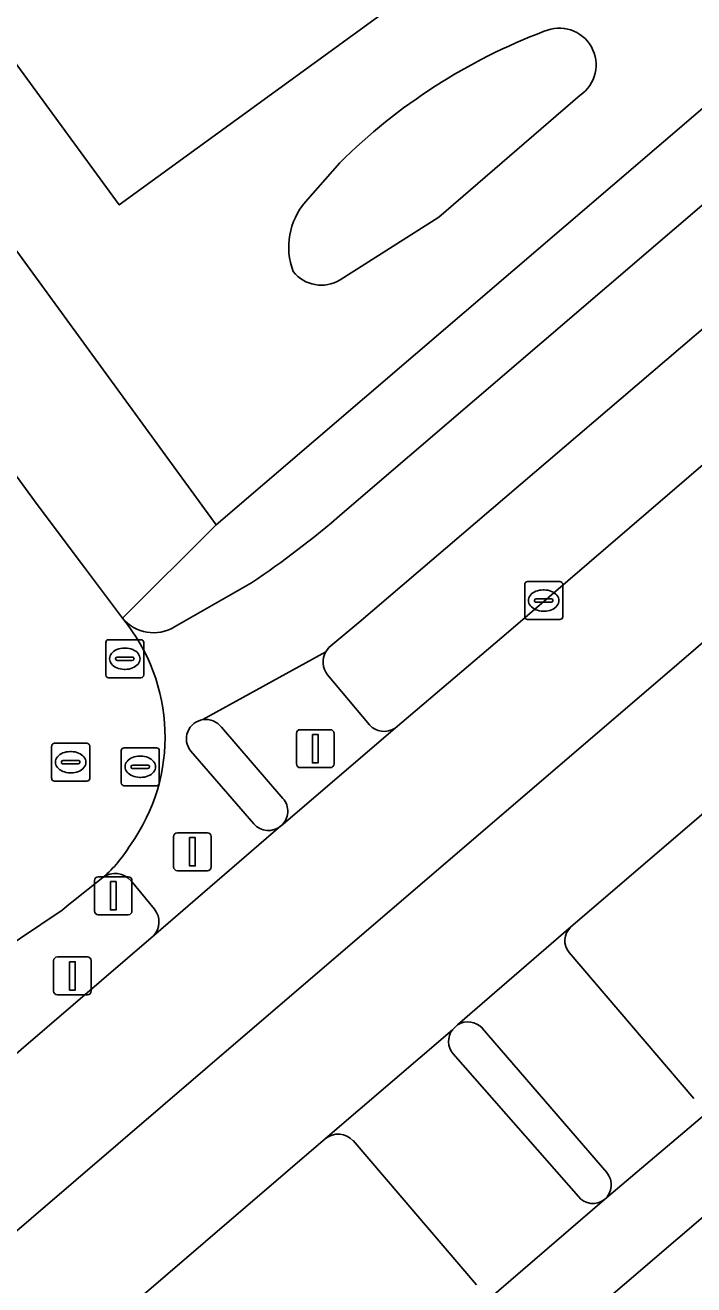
# Model space of a CAD drawing. Extents: x 159039 to 160102, y 381214 to 382524.
# Drawn here: x 159292.15 to 159309.75, y 381348.06 to 381381.25 of the extents above; entities that cross this region are included whole.
import ezdxf

# ---------------------------------------------------------------- set-up
doc = ezdxf.new("R2010")
doc.units = 0
for name, color, linetype in [('IMGEO_Afsluitpaal', 7, 'Continuous'), ('IMGEO_Berm_groen', 7, 'Continuous'), ('IMGEO_Fietspad_gesloten', 7, 'Continuous'), ('IMGEO_Groenvoorziening', 7, 'Continuous'), ('IMGEO_Kolk', 7, 'Continuous'), ('IMGEO_Lichtmast', 7, 'Continuous'), ('IMGEO_Pand', 7, 'Continuous'), ('IMGEO_Rijbaan_lokaal_gesloten', 7, 'Continuous'), ('IMGEO_Rijbaan_regionaal_gesloten', 7, 'Continuous'), ('IMGEO_Rioolput', 7, 'Continuous'), ('IMGEO_Verkeersbordpaal', 7, 'Continuous'), ('IMGEO_Verkeerseiland_gesloten', 7, 'Continuous'), ('IMGEO_Voetpad_gesloten', 7, 'Continuous'), ('IMGEO_Voetpad_open', 7, 'Continuous')]:
    doc.layers.add(name, color=color, linetype=linetype)

msp = doc.modelspace()

# ---------------------------------------------------------------- linework, layer by layer
at = {"layer": 'IMGEO_Afsluitpaal'}
for p, q in [((159299.391, 381362.689), (159300.181, 381362.689)), ((159300.181, 381362.689), (159299.391, 381362.689)), ((159299.291, 381361.789), (159299.291, 381362.589)), ((159299.291, 381362.589), (159299.291, 381361.789)), ((159300.281, 381362.589), (159300.281, 381361.789)), ((159300.281, 381361.789), (159300.281, 381362.589)), ((159300.181, 381361.689), (159299.391, 381361.689)), ((159299.391, 381361.689), (159300.181, 381361.689)), ((159296.056, 381359.073), (159296.056, 381359.873)), ((159296.056, 381359.873), (159296.056, 381359.073)), ((159296.156, 381359.973), (159296.946, 381359.973)), ((159296.946, 381359.973), (159296.156, 381359.973)), ((159297.046, 381359.873), (159297.046, 381359.073)), ((159297.046, 381359.073), (159297.046, 381359.873)), ((159296.946, 381358.973), (159296.156, 381358.973)), ((159296.156, 381358.973), (159296.946, 381358.973))]:
    msp.add_line(p, q, dxfattribs=at)
for points in [[(159299.711, 381362.564), (159299.861, 381362.564), (159299.861, 381361.814), (159299.711, 381361.814), (159299.711, 381362.564)], [(159296.476, 381359.848), (159296.626, 381359.848), (159296.626, 381359.098), (159296.476, 381359.098), (159296.476, 381359.848)]]:
    msp.add_lwpolyline(points, dxfattribs=at)
for centre, start, end in [((159299.391, 381362.589), 90, 180), ((159299.391, 381362.589), 90, 180), ((159300.181, 381362.589), 0, 90), ((159300.181, 381362.589), 360, 90), ((159299.391, 381361.789), 180, 270), ((159299.391, 381361.789), 180, 270), ((159300.181, 381361.789), 270, 0), ((159300.181, 381361.789), 270, 0), ((159296.156, 381359.873), 90, 180), ((159296.156, 381359.873), 90, 180), ((159296.946, 381359.873), 0, 90), ((159296.946, 381359.873), 360, 90), ((159296.156, 381359.073), 180, 270), ((159296.156, 381359.073), 180, 270), ((159296.946, 381359.073), 270, 0), ((159296.946, 381359.073), 270, 0)]:
    msp.add_arc(centre, 0.1, start, end, dxfattribs=at)
at = {"layer": 'IMGEO_Berm_groen'}
for points in [[(159529.443, 381560.38), (159495.714, 381524.98), (159488.86, 381518.149), (159474.06, 381504.012), (159461.511, 381492.336), (159448.426, 381480.359), (159432.909, 381466.414), (159416.317, 381451.803), (159409.309, 381445.71), (159404.195, 381441.263), (159306.514, 381357.491)], [(159301.884, 381362.731), (159304.87, 381365.271), (159339.224, 381394.831), (159354.89, 381408.246), (159395.563, 381443.073)], [(159388.224, 381440.332), (159371.651, 381426.113), (159345.134, 381403.373), (159318.648, 381380.652), (159300.932, 381365.516), (159300.143, 381364.853), (159300.061, 381364.742)], [(159300.111, 381364.136), (159301.213, 381362.816)], [(159294.192, 381358.793), (159293.373, 381358.142), (159293.293, 381358.079), (159293.118, 381357.931), (159291.452, 381356.822), (159290.404, 381356.125), (159288.476, 381354.638), (159286.486, 381353.24)], [(159295.556, 381357.957), (159294.935, 381358.705)], [(159294.843, 381356.671), (159295.523, 381357.256)], [(159222.408, 381294.411), (159223.783, 381295.569), (159228.905, 381300.002), (159243.517, 381312.555), (159294.843, 381356.671)], [(159306.473, 381356.815), (159309.75, 381352.969)], [(159300.055, 381351.913), (159239.336, 381299.76), (159227.152, 381289.263), (159225.475, 381287.828)], [(159304.032, 381348.062), (159300.78, 381351.86)]]:
    msp.add_lwpolyline(points, dxfattribs=at)
for centre, radius, start, end in [((159300.534, 381364.476), 0.543, 150.6481, 218.7852), ((159301.597, 381363.153), 0.511, 221.3167, 304.2442), ((159294.518, 381358.362), 0.54, 39.4326, 127.0583), ((159295.137, 381357.625), 0.534, 316.2529, 38.3566), ((159306.84, 381357.132), 0.485, 132.2617, 220.7967), ((159300.39, 381351.504), 0.528, 42.3537, 129.2842)]:
    msp.add_arc(centre, radius, start, end, dxfattribs=at)
at = {"layer": 'IMGEO_Fietspad_gesloten'}
for points in [[(159389.964, 381446.415), (159354.006, 381415.613), (159353.612, 381413.948), (159352.874, 381413.294), (159300.496, 381368.385)], [(159296.829, 381362.954), (159300.061, 381364.742), (159300.143, 381364.853), (159300.932, 381365.516), (159318.648, 381380.652), (159345.134, 381403.373), (159371.651, 381426.113)], [(159298.104, 381366.554), (159296.076, 381365.395)], [(159298.165, 381360.211), (159296.507, 381362.127)], [(159295.523, 381357.256), (159298.881, 381360.154)], [(159294.935, 381358.705), (159295.556, 381357.957)], [(159303.395, 381354.784), (159300.055, 381351.913)], [(159306.711, 381350.39), (159303.414, 381354.147)], [(159300.78, 381351.86), (159304.032, 381348.062)], [(159303.986, 381347.368), (159307.398, 381350.309)]]:
    msp.add_lwpolyline(points, dxfattribs=at)
for centre, radius, start, end in [((159284.312, 381387.05), 24.704, 303.9375, 310.9283), ((159295.526, 381366.302), 1.06, 219.7401, 301.2127), ((159290.924, 381362.505), 4.906, 324.473, 39.4795), ((159296.903, 381362.449), 0.51, 98.3367, 219.1155), ((159298.552, 381360.541), 0.508, 220.4693, 310.4274), ((159291.931, 381361.432), 3.475, 310.5813, 329.2209), ((159294.518, 381358.362), 0.54, 39.4326, 127.0583), ((159295.137, 381357.625), 0.534, 316.2529, 38.3566), ((159303.804, 381354.477), 0.511, 143.1187, 220.2983), ((159300.39, 381351.504), 0.528, 42.3537, 129.2842), ((159307.096, 381350.699), 0.494, 218.7863, 307.765)]:
    msp.add_arc(centre, radius, start, end, dxfattribs=at)
at = {"layer": 'IMGEO_Groenvoorziening'}
for points in [[(159352.036, 381415.106), (159346.19, 381421.852), (159342.634, 381418.861), (159339.205, 381422.939), (159338.791, 381422.584), (159339.857, 381421.328), (159340.616, 381420.455), (159327.66, 381409.327), (159325.825, 381411.452), (159324.89, 381410.649), (159324.717, 381410.854), (159323.69, 381412.075), (159318.2, 381418.731), (159315.862, 381417.037), (159318.687, 381413.139), (159316.66, 381411.652), (159313.605, 381409.412), (159298.99, 381398.693), (159289.128, 381391.46), (159286.146, 381395.501), (159280.338, 381391.218), (159297.175, 381368.084)], [(159318.449, 381408.412), (159319.619, 381409.269), (159326.496, 381399.717), (159323.45, 381397.5), (159323.878, 381396.287), (159323.979, 381395.687), (159323.693, 381394.801), (159320.821, 381391.708), (159317.105, 381389.065), (159314.5, 381387.575), (159312.861, 381386.98), (159312, 381387.39), (159310.956, 381388.405), (159294.623, 381376.516), (159291.687, 381380.535), (159289.861, 381379.251), (159281.722, 381390.399), (159281.63, 381390.527), (159286.22, 381393.893), (159289.626, 381389.249), (159290.547, 381387.99)]]:
    msp.add_lwpolyline(points, close=True, dxfattribs=at)
for points in [[(159306.758, 381379.406), (159303.041, 381376.194), (159300.437, 381374.541)], [(159300.437, 381374.541), (159303.041, 381376.194), (159306.758, 381379.406)], [(159299.532, 381376.599), (159300.43, 381377.625)], [(159300.43, 381377.625), (159299.532, 381376.599)]]:
    msp.add_lwpolyline(points, dxfattribs=at)
for centre, radius, start, end in [((159311.23, 381366.761), 15.319, 110.7083, 134.8299), ((159311.23, 381366.761), 15.319, 110.7083, 134.8299), ((159306.208, 381380.205), 0.97, 304.5417, 114.0575), ((159306.208, 381380.205), 0.97, 304.5417, 114.0575), ((159300.895, 381375.408), 1.81, 138.8603, 200.9638), ((159300.895, 381375.408), 1.81, 138.8603, 200.9638), ((159299.945, 381375.345), 0.943, 218.2802, 301.4705), ((159299.945, 381375.345), 0.943, 218.2802, 301.4705)]:
    msp.add_arc(centre, radius, start, end, dxfattribs=at)
at = {"layer": 'IMGEO_Kolk'}
for p, q in [((159305.298, 381365.666), (159305.298, 381366.518)), ((159305.373, 381366.592), (159306.225, 381366.592)), ((159305.786, 381366.372), (159305.811, 381366.372)), ((159306.299, 381366.518), (159306.299, 381365.666)), ((159305.557, 381366.086), (159305.557, 381366.098)), ((159305.995, 381366.049), (159305.597, 381366.049)), ((159305.6, 381366.135), (159305.998, 381366.135)), ((159306.041, 381366.098), (159306.041, 381366.086)), ((159305.809, 381365.812), (159305.784, 381365.812)), ((159306.225, 381365.592), (159305.373, 381365.592))]:
    msp.add_line(p, q, dxfattribs=at)
for points in [[(159305.298, 381365.666), (159305.298, 381366.518)], [(159305.373, 381366.592), (159306.225, 381366.592)], [(159306.299, 381366.518), (159306.299, 381365.666)], [(159306.225, 381365.592), (159305.373, 381365.592)]]:
    msp.add_lwpolyline(points, dxfattribs=at)
for centre, radius, start, end in [((159305.375, 381366.516), 0.0765, 91.552, 178.448), ((159305.375, 381366.516), 0.0765, 91.552, 178.448), ((159306.223, 381366.516), 0.0765, 1.552, 88.448), ((159306.223, 381366.516), 0.0765, 1.552, 88.448), ((159305.597, 381366.095), 0.0403, 85.8775, 175.7526), ((159305.594, 381366.085), 0.0366, 178.938, 274.7102), ((159305.998, 381366.092), 0.043, 264.8664, 352.4533), ((159306.002, 381366.097), 0.0386, 1.7309, 96.639), ((159305.375, 381365.668), 0.0765, 181.552, 268.448), ((159305.375, 381365.668), 0.0765, 181.552, 268.448), ((159306.223, 381365.668), 0.0765, 271.552, 358.448), ((159306.223, 381365.668), 0.0765, 271.552, 358.448)]:
    msp.add_arc(centre, radius, start, end, dxfattribs=at)
for centre, major_axis, ratio, start_param, end_param in [((159305.785, 381366.092), (-0.387, 0.002), 0.722429, 4.712389, 7.853982), ((159305.81, 381366.092), (-0.39, 0.002), 0.717154, 1.570796, 4.712389)]:
    msp.add_ellipse(centre, major_axis=major_axis, ratio=ratio, start_param=start_param, end_param=end_param, dxfattribs=at)
at = {"layer": 'IMGEO_Lichtmast'}
for p, q in [((159292.996, 381356.701), (159293.786, 381356.701)), ((159293.786, 381356.701), (159292.996, 381356.701)), ((159292.896, 381355.801), (159292.896, 381356.601)), ((159292.896, 381356.601), (159292.896, 381355.801)), ((159293.886, 381356.601), (159293.886, 381355.801)), ((159293.886, 381355.801), (159293.886, 381356.601)), ((159293.786, 381355.701), (159292.996, 381355.701)), ((159292.996, 381355.701), (159293.786, 381355.701))]:
    msp.add_line(p, q, dxfattribs=at)
msp.add_lwpolyline([(159293.316, 381356.576), (159293.466, 381356.576), (159293.466, 381355.826), (159293.316, 381355.826), (159293.316, 381356.576)], dxfattribs=at)
for centre, start, end in [((159292.996, 381356.601), 90, 180), ((159292.996, 381356.601), 90, 180), ((159293.786, 381356.601), 0, 90), ((159293.786, 381356.601), 360, 90), ((159292.996, 381355.801), 180, 270), ((159292.996, 381355.801), 180, 270), ((159293.786, 381355.801), 270, 0), ((159293.786, 381355.801), 270, 0)]:
    msp.add_arc(centre, 0.1, start, end, dxfattribs=at)
at = {"layer": 'IMGEO_Pand'}
msp.add_lwpolyline([(159323.45, 381397.5), (159326.496, 381399.717), (159319.619, 381409.269), (159318.449, 381408.412), (159290.547, 381387.99), (159289.626, 381389.249), (159286.22, 381393.893), (159281.63, 381390.527), (159281.722, 381390.399), (159289.861, 381379.251), (159291.687, 381380.535), (159294.623, 381376.516), (159310.956, 381388.405)], close=True, dxfattribs=at)
at = {"layer": 'IMGEO_Rijbaan_lokaal_gesloten'}
for points in [[(159234.788, 381436.235), (159235.186, 381435.587), (159237.479, 381431.85), (159240.1, 381428.34), (159246.576, 381419.509), (159250.505, 381414.099), (159254.07, 381409.287), (159259.21, 381402.243), (159267.246, 381391.102), (159269.773, 381387.639), (159277.386, 381377.231), (159281.568, 381371.476), (159283.858, 381368.081), (159291.452, 381356.822), (159293.118, 381357.931), (159293.293, 381358.079), (159293.373, 381358.142), (159294.192, 381358.793)], [(159294.711, 381365.624), (159293.71, 381366.959), (159292.46, 381368.626), (159288.626, 381373.873), (159279.327, 381386.65), (159278.393, 381387.933), (159276.984, 381389.893), (159273.822, 381394.288)]]:
    msp.add_lwpolyline(points, dxfattribs=at)
for centre, radius, start, end in [((159290.924, 381362.505), 4.906, 324.473, 39.4795), ((159291.931, 381361.432), 3.475, 310.5813, 329.2209)]:
    msp.add_arc(centre, radius, start, end, dxfattribs=at)
at = {"layer": 'IMGEO_Rijbaan_regionaal_gesloten'}
msp.add_lwpolyline([(159228.975, 381280.421), (159306.518, 381346.877), (159416.77, 381441.367), (159489.887, 381508.356), (159537.905, 381552.349), (159536.368, 381553.774), (159525.014, 381542.388), (159507.251, 381525.399), (159490.066, 381509.393), (159472.78, 381493.666), (159455.885, 381478.555), (159436.893, 381461.755), (159418.54, 381445.713), (159413.374, 381441.268), (159355.053, 381391.082), (159310.488, 381352.927), (159307.398, 381350.309), (159303.986, 381347.368), (159283.05, 381329.34), (159260.576, 381309.867), (159249.066, 381300.002), (159229.476, 381283.439), (159228.183, 381282.334)], close=True, dxfattribs=at)
for points in [[(159401.924, 381443.755), (159383.498, 381428.039), (159370.545, 381416.887), (159355.279, 381403.848), (159336.854, 381388.065), (159324.607, 381377.572), (159309.361, 381364.454), (159296.948, 381353.793), (159281.84, 381340.822), (159270.676, 381331.27), (159261.119, 381323.01), (159249.8, 381313.294), (159228.218, 381294.768), (159223.955, 381291.092), (159225.475, 381287.828), (159227.152, 381289.263), (159239.336, 381299.76), (159300.055, 381351.913), (159303.395, 381354.784), (159303.532, 381354.91), (159306.514, 381357.491), (159404.195, 381441.263)], [(159339.224, 381394.831), (159304.87, 381365.271), (159301.884, 381362.731), (159298.887, 381360.159), (159298.881, 381360.154), (159295.523, 381357.256), (159294.843, 381356.671), (159243.517, 381312.555), (159228.905, 381300.002), (159223.783, 381295.569), (159222.408, 381294.411), (159223.955, 381291.092), (159228.218, 381294.768), (159249.8, 381313.294), (159261.119, 381323.01), (159270.676, 381331.27), (159281.84, 381340.822), (159296.948, 381353.793), (159309.361, 381364.454), (159324.607, 381377.572), (159336.854, 381388.065)]]:
    msp.add_lwpolyline(points, dxfattribs=at)
at = {"layer": 'IMGEO_Rioolput'}
for p, q in [((159294.27, 381364.132), (159294.27, 381364.984)), ((159294.345, 381365.058), (159295.197, 381365.058)), ((159295.271, 381364.984), (159295.271, 381364.132)), ((159294.758, 381364.838), (159294.783, 381364.838)), ((159294.529, 381364.552), (159294.529, 381364.564)), ((159294.967, 381364.515), (159294.569, 381364.515)), ((159294.572, 381364.601), (159294.97, 381364.601)), ((159295.013, 381364.564), (159295.013, 381364.552)), ((159295.197, 381364.058), (159294.345, 381364.058)), ((159294.781, 381364.278), (159294.756, 381364.278)), ((159292.92, 381362.332), (159293.772, 381362.332)), ((159292.845, 381361.406), (159292.845, 381362.258)), ((159293.333, 381362.112), (159293.358, 381362.112)), ((159293.846, 381362.258), (159293.846, 381361.406)), ((159294.678, 381361.286), (159294.678, 381362.138)), ((159294.753, 381362.212), (159295.605, 381362.212)), ((159295.166, 381361.992), (159295.191, 381361.992)), ((159295.679, 381362.138), (159295.679, 381361.286)), ((159293.104, 381361.826), (159293.104, 381361.838)), ((159293.542, 381361.789), (159293.144, 381361.789)), ((159293.147, 381361.875), (159293.545, 381361.875)), ((159293.588, 381361.838), (159293.588, 381361.826)), ((159294.937, 381361.706), (159294.937, 381361.718)), ((159295.375, 381361.669), (159294.977, 381361.669)), ((159294.98, 381361.755), (159295.378, 381361.755)), ((159295.421, 381361.718), (159295.421, 381361.706)), ((159293.772, 381361.332), (159292.92, 381361.332)), ((159293.356, 381361.552), (159293.331, 381361.552)), ((159295.189, 381361.432), (159295.164, 381361.432)), ((159295.605, 381361.212), (159294.753, 381361.212))]:
    msp.add_line(p, q, dxfattribs=at)
for points in [[(159294.27, 381364.132), (159294.27, 381364.984)], [(159294.345, 381365.058), (159295.197, 381365.058)], [(159295.271, 381364.984), (159295.271, 381364.132)], [(159295.197, 381364.058), (159294.345, 381364.058)], [(159292.92, 381362.332), (159293.772, 381362.332)], [(159292.845, 381361.406), (159292.845, 381362.258)], [(159293.846, 381362.258), (159293.846, 381361.406)], [(159294.678, 381361.286), (159294.678, 381362.138)], [(159294.753, 381362.212), (159295.605, 381362.212)], [(159295.679, 381362.138), (159295.679, 381361.286)], [(159293.772, 381361.332), (159292.92, 381361.332)], [(159295.605, 381361.212), (159294.753, 381361.212)]]:
    msp.add_lwpolyline(points, dxfattribs=at)
for centre, radius, start, end in [((159294.347, 381364.982), 0.0765, 91.552, 178.448), ((159294.347, 381364.982), 0.0765, 91.552, 178.448), ((159295.195, 381364.982), 0.0765, 1.552, 88.448), ((159295.195, 381364.982), 0.0765, 1.552, 88.448), ((159294.569, 381364.561), 0.0403, 85.8775, 175.7526), ((159294.566, 381364.551), 0.0366, 178.938, 274.7102), ((159294.97, 381364.558), 0.043, 264.8664, 352.4533), ((159294.974, 381364.563), 0.0386, 1.7309, 96.639), ((159294.347, 381364.134), 0.0765, 181.552, 268.448), ((159294.347, 381364.134), 0.0765, 181.552, 268.448), ((159295.195, 381364.134), 0.0765, 271.552, 358.448), ((159295.195, 381364.134), 0.0765, 271.552, 358.448), ((159292.922, 381362.256), 0.0765, 91.552, 178.448), ((159292.922, 381362.256), 0.0765, 91.552, 178.448), ((159293.77, 381362.256), 0.0765, 1.552, 88.448), ((159293.77, 381362.256), 0.0765, 1.552, 88.448), ((159294.755, 381362.136), 0.0765, 91.552, 178.448), ((159294.755, 381362.136), 0.0765, 91.552, 178.448), ((159295.603, 381362.136), 0.0765, 1.552, 88.448), ((159295.603, 381362.136), 0.0765, 1.552, 88.448), ((159293.144, 381361.835), 0.0403, 85.8775, 175.7526), ((159293.141, 381361.825), 0.0366, 178.938, 274.7102), ((159293.545, 381361.832), 0.043, 264.8664, 352.4533), ((159293.549, 381361.837), 0.0386, 1.7309, 96.639), ((159294.977, 381361.715), 0.0403, 85.8775, 175.7526), ((159294.974, 381361.705), 0.0366, 178.938, 274.7102), ((159295.378, 381361.712), 0.043, 264.8664, 352.4533), ((159295.382, 381361.717), 0.0386, 1.7309, 96.639), ((159292.922, 381361.408), 0.0765, 181.552, 268.448), ((159292.922, 381361.408), 0.0765, 181.552, 268.448), ((159293.77, 381361.408), 0.0765, 271.552, 358.448), ((159293.77, 381361.408), 0.0765, 271.552, 358.448), ((159294.755, 381361.288), 0.0765, 181.552, 268.448), ((159294.755, 381361.288), 0.0765, 181.552, 268.448), ((159295.603, 381361.288), 0.0765, 271.552, 358.448), ((159295.603, 381361.288), 0.0765, 271.552, 358.448)]:
    msp.add_arc(centre, radius, start, end, dxfattribs=at)
for centre, major_axis, ratio, start_param, end_param in [((159294.757, 381364.558), (-0.387, 0.002), 0.722429, 4.712389, 7.853982), ((159294.782, 381364.558), (-0.39, 0.002), 0.717154, 1.570796, 4.712389), ((159293.332, 381361.832), (-0.387, 0.002), 0.722429, 4.712389, 7.853982), ((159293.357, 381361.832), (-0.39, 0.002), 0.717154, 1.570796, 4.712389), ((159295.165, 381361.712), (-0.387, 0.002), 0.722429, 4.712389, 7.853982), ((159295.19, 381361.712), (-0.39, 0.002), 0.717154, 1.570796, 4.712389)]:
    msp.add_ellipse(centre, major_axis=major_axis, ratio=ratio, start_param=start_param, end_param=end_param, dxfattribs=at)
at = {"layer": 'IMGEO_Verkeersbordpaal'}
for p, q in [((159293.97, 381357.913), (159293.97, 381358.713)), ((159293.97, 381358.713), (159293.97, 381357.913)), ((159294.07, 381358.813), (159294.86, 381358.813)), ((159294.86, 381358.813), (159294.07, 381358.813)), ((159294.96, 381358.713), (159294.96, 381357.913)), ((159294.96, 381357.913), (159294.96, 381358.713)), ((159294.86, 381357.813), (159294.07, 381357.813)), ((159294.07, 381357.813), (159294.86, 381357.813))]:
    msp.add_line(p, q, dxfattribs=at)
msp.add_lwpolyline([(159294.39, 381358.688), (159294.54, 381358.688), (159294.54, 381357.938), (159294.39, 381357.938), (159294.39, 381358.688)], dxfattribs=at)
for centre, start, end in [((159294.07, 381358.713), 90, 180), ((159294.07, 381358.713), 90, 180), ((159294.86, 381358.713), 0, 90), ((159294.86, 381358.713), 360, 90), ((159294.07, 381357.913), 180, 270), ((159294.07, 381357.913), 180, 270), ((159294.86, 381357.913), 270, 0), ((159294.86, 381357.913), 270, 0)]:
    msp.add_arc(centre, 0.1, start, end, dxfattribs=at)
at = {"layer": 'IMGEO_Verkeerseiland_gesloten'}
for points in [[(159298.933, 381360.878), (159297.313, 381362.754)], [(159296.507, 381362.127), (159298.165, 381360.211)], [(159298.881, 381360.154), (159298.887, 381360.159)], [(159303.532, 381354.91), (159303.395, 381354.784)], [(159307.464, 381351.023), (159304.183, 381354.822)], [(159303.414, 381354.147), (159306.711, 381350.39)]]:
    msp.add_lwpolyline(points, dxfattribs=at)
for centre, radius, start, end in [((159296.903, 381362.449), 0.51, 98.3367, 219.1155), ((159296.905, 381362.451), 0.508, 36.5492, 98.5477), ((159298.551, 381360.541), 0.509, 311.3154, 41.3633), ((159298.552, 381360.541), 0.508, 220.4693, 310.4274), ((159303.804, 381354.477), 0.511, 143.1187, 220.2983), ((159303.805, 381354.476), 0.513, 42.4671, 122.1362), ((159307.046, 381350.702), 0.527, 311.8913, 37.5462), ((159307.096, 381350.699), 0.494, 218.7863, 307.765)]:
    msp.add_arc(centre, radius, start, end, dxfattribs=at)
at = {"layer": 'IMGEO_Voetpad_gesloten'}
for points in [[(159300.061, 381364.742), (159296.829, 381362.954)], [(159301.213, 381362.816), (159300.111, 381364.136)], [(159297.313, 381362.754), (159298.933, 381360.878)], [(159298.887, 381360.159), (159301.884, 381362.731)], [(159306.514, 381357.491), (159303.532, 381354.91)], [(159309.75, 381352.969), (159306.473, 381356.815)], [(159304.183, 381354.822), (159307.464, 381351.023)], [(159307.398, 381350.309), (159310.488, 381352.927)]]:
    msp.add_lwpolyline(points, dxfattribs=at)
for centre, radius, start, end in [((159300.534, 381364.476), 0.543, 150.6481, 218.7852), ((159296.905, 381362.451), 0.508, 36.5492, 98.5477), ((159301.597, 381363.153), 0.511, 221.3167, 304.2442), ((159298.551, 381360.541), 0.509, 311.3154, 41.3633), ((159306.84, 381357.132), 0.485, 132.2617, 220.7967), ((159303.805, 381354.476), 0.513, 42.4671, 122.1362), ((159307.046, 381350.702), 0.527, 311.8913, 37.5462)]:
    msp.add_arc(centre, radius, start, end, dxfattribs=at)
at = {"layer": 'IMGEO_Voetpad_open'}
for points in [[(159428.409, 381481.311), (159428.197, 381481.125), (159421.861, 381475.546), (159418.061, 381472.201), (159415.578, 381471.202), (159411.724, 381467.861), (159410.608, 381466.883), (159398.293, 381456.146), (159389.259, 381448.283), (159384.956, 381444.61), (159373.647, 381434.956), (159358.202, 381421.771), (159356.255, 381420.115), (159352.5, 381416.855), (159352.036, 381415.106), (159297.175, 381368.084), (159294.711, 381365.624)], [(159300.496, 381368.385), (159352.874, 381413.294), (159353.612, 381413.948), (159354.006, 381415.613), (159389.964, 381446.415)], [(159245.1, 381433.81), (159246.108, 381432.406), (159258.439, 381415.32), (159258.606, 381415.092), (159260.931, 381411.92), (159266.652, 381404.115), (159272.056, 381396.709), (159273.822, 381394.288), (159276.984, 381389.893), (159278.393, 381387.933), (159279.327, 381386.65), (159288.626, 381373.873), (159292.46, 381368.626), (159293.71, 381366.959), (159294.711, 381365.624), (159297.175, 381368.084), (159280.338, 381391.218), (159277.551, 381395.074), (159276.645, 381396.319), (159276.617, 381396.357), (159275.173, 381398.343), (159263.262, 381414.719), (159261.321, 381417.145)], [(159296.076, 381365.395), (159298.104, 381366.554)]]:
    msp.add_lwpolyline(points, dxfattribs=at)
for centre, radius, start, end in [((159284.312, 381387.05), 24.704, 303.9375, 310.9283), ((159295.526, 381366.302), 1.06, 219.7401, 301.2127)]:
    msp.add_arc(centre, radius, start, end, dxfattribs=at)

doc.saveas('drawing.dxf')
